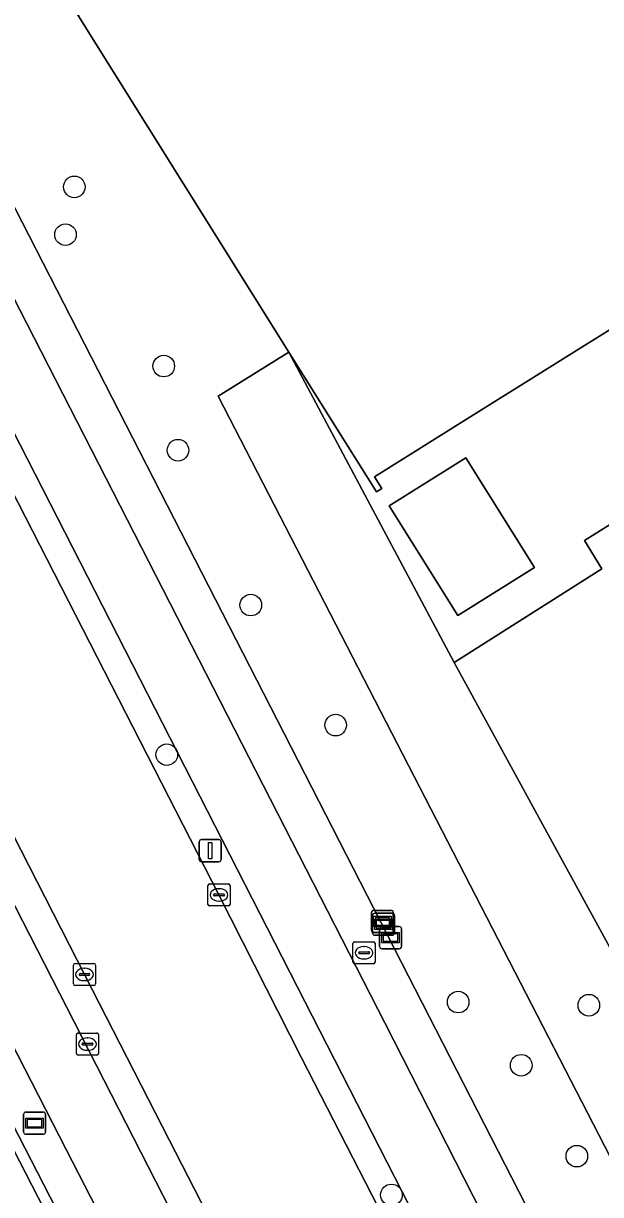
# Model space of a CAD drawing. Extents: x 158835 to 160077, y 386387 to 387778.
# Drawn here: x 159769.8 to 159795.9, y 387420.8 to 387473.7 of the extents above; entities that cross this region are included whole.
import ezdxf

# ---------------------------------------------------------------- set-up
doc = ezdxf.new("R2010")
doc.units = 0
for name, color, linetype in [('IMGEO_Berm_groen', 7, 'Continuous'), ('IMGEO_Boom', 7, 'Continuous'), ('IMGEO_Brandkraan', 7, 'Continuous'), ('IMGEO_Fietspad_open', 7, 'Continuous'), ('IMGEO_Groenvoorziening', 7, 'Continuous'), ('IMGEO_Hek', 7, 'Continuous'), ('IMGEO_Kolk', 7, 'Continuous'), ('IMGEO_Lichtmast', 7, 'Continuous'), ('IMGEO_Oever', 7, 'Continuous'), ('IMGEO_Pand', 7, 'Continuous'), ('IMGEO_Parkeervlak_open', 7, 'Continuous'), ('IMGEO_Rijbaan_lokaal_open', 7, 'Continuous'), ('IMGEO_Rioolput', 7, 'Continuous'), ('IMGEO_Verkeerseiland_open', 7, 'Continuous'), ('IMGEO_Verklikker', 7, 'Continuous'), ('IMGEO_Voetpad_open', 7, 'Continuous'), ('IMGEO_Waterloop', 7, 'Continuous')]:
    doc.layers.add(name, color=color, linetype=linetype)

msp = doc.modelspace()

# ---------------------------------------------------------------- linework, layer by layer
at = {"layer": 'IMGEO_Berm_groen'}
msp.add_lwpolyline([(159794.612, 387378.149), (159790.728, 387385.768), (159771.699, 387422.793), (159759.831, 387445.955), (159758.471, 387448.614), (159756.989, 387447.855), (159792.368, 387378.955)], dxfattribs=at)
at = {"layer": 'IMGEO_Boom'}
for centre in [(159772.075, 387466.349), (159771.676, 387464.186), (159776.117, 387458.241), (159776.763, 387454.433), (159780.052, 387447.426), (159783.892, 387441.994), (159776.254, 387440.657), (159789.431, 387429.463), (159795.339, 387429.318), (159792.283, 387426.602), (159794.796, 387422.489), (159786.412, 387420.734)]:
    msp.add_circle(centre, 0.489, dxfattribs=at)
at = {"layer": 'IMGEO_Brandkraan'}
for p, q in [((159784.675, 387431.268), (159784.675, 387432.12)), ((159784.75, 387432.194), (159785.602, 387432.194)), ((159785.676, 387432.12), (159785.676, 387431.268)), ((159784.934, 387431.688), (159784.934, 387431.7)), ((159785.372, 387431.651), (159784.974, 387431.651)), ((159784.977, 387431.737), (159785.375, 387431.737)), ((159785.163, 387431.974), (159785.188, 387431.974)), ((159785.418, 387431.7), (159785.418, 387431.688)), ((159785.602, 387431.194), (159784.75, 387431.194)), ((159785.186, 387431.414), (159785.161, 387431.414))]:
    msp.add_line(p, q, dxfattribs=at)
for points in [[(159784.675, 387431.268), (159784.675, 387432.12)], [(159784.75, 387432.194), (159785.602, 387432.194)], [(159785.676, 387432.12), (159785.676, 387431.268)], [(159785.602, 387431.194), (159784.75, 387431.194)]]:
    msp.add_lwpolyline(points, dxfattribs=at)
for centre, radius, start, end in [((159784.752, 387432.118), 0.0765, 91.552, 178.448), ((159784.752, 387432.118), 0.0765, 91.552, 178.448), ((159785.6, 387432.118), 0.0765, 1.552, 88.448), ((159785.6, 387432.118), 0.0765, 1.552, 88.448), ((159784.974, 387431.697), 0.0403, 85.8775, 175.7526), ((159784.971, 387431.687), 0.0366, 178.938, 274.7102), ((159785.375, 387431.694), 0.043, 264.8664, 352.4533), ((159785.379, 387431.699), 0.0386, 1.7309, 96.639), ((159784.752, 387431.27), 0.0765, 181.552, 268.448), ((159784.752, 387431.27), 0.0765, 181.552, 268.448), ((159785.6, 387431.27), 0.0765, 271.552, 358.448), ((159785.6, 387431.27), 0.0765, 271.552, 358.448)]:
    msp.add_arc(centre, radius, start, end, dxfattribs=at)
for centre, major_axis, ratio, start_param, end_param in [((159785.162, 387431.694), (-0.387, 0.002), 0.722429, 4.712389, 7.853982), ((159785.187, 387431.694), (-0.39, 0.002), 0.717154, 1.570796, 4.712389)]:
    msp.add_ellipse(centre, major_axis=major_axis, ratio=ratio, start_param=start_param, end_param=end_param, dxfattribs=at)
at = {"layer": 'IMGEO_Fietspad_open'}
for points in [[(159676.852, 387636.169), (159700.435, 387589.956), (159700.615, 387589.604), (159707.367, 387576.373), (159743.294, 387506.144), (159752.677, 387487.848), (159789.263, 387416.249), (159791.699, 387417.537), (159786.107, 387428.516), (159756.655, 387486.106), (159756.567, 387486.281), (159756.428, 387486.608)], [(159725.785, 387512.529), (159750.276, 387464.635), (159757.823, 387449.88), (159758.471, 387448.614), (159759.831, 387445.955), (159771.699, 387422.793), (159790.728, 387385.768), (159794.612, 387378.149), (159795.231, 387376.934), (159797.555, 387372.375), (159797.832, 387371.833), (159811.761, 387344.505)], [(159833.322, 387308.736), (159743.948, 387483.569)]]:
    msp.add_lwpolyline(points, dxfattribs=at)
at = {"layer": 'IMGEO_Groenvoorziening'}
for points in [[(159778.586, 387456.874), (159781.781, 387458.87), (159772.248, 387474.102), (159762.98, 387488.639), (159758.8, 387486.052), (159787.795, 387429.424), (159793.426, 387418.45), (159797.307, 387420.498), (159796.863, 387421.37), (159796.802, 387421.49)], [(159796.802, 387421.49), (159797.276, 387421.883), (159800.375, 387424.452), (159799.667, 387425.752), (159789.246, 387444.83), (159781.781, 387458.87), (159778.586, 387456.874)]]:
    msp.add_lwpolyline(points, close=True, dxfattribs=at)
at = {"layer": 'IMGEO_Hek'}
for points in [[(159781.781, 387458.87), (159778.586, 387456.874)], [(159778.586, 387456.874), (159796.802, 387421.49)]]:
    msp.add_lwpolyline(points, dxfattribs=at)
at = {"layer": 'IMGEO_Kolk'}
for p, q in [((159778.116, 387433.884), (159778.116, 387434.736)), ((159778.191, 387434.81), (159779.043, 387434.81)), ((159779.117, 387434.736), (159779.117, 387433.884)), ((159778.375, 387434.304), (159778.375, 387434.316)), ((159778.813, 387434.267), (159778.415, 387434.267)), ((159778.418, 387434.353), (159778.816, 387434.353)), ((159778.604, 387434.59), (159778.629, 387434.59)), ((159778.859, 387434.316), (159778.859, 387434.304)), ((159779.043, 387433.81), (159778.191, 387433.81)), ((159778.627, 387434.03), (159778.602, 387434.03)), ((159772.034, 387430.285), (159772.034, 387431.137)), ((159772.109, 387431.211), (159772.961, 387431.211)), ((159773.035, 387431.137), (159773.035, 387430.285)), ((159772.293, 387430.705), (159772.293, 387430.717)), ((159772.731, 387430.668), (159772.333, 387430.668)), ((159772.336, 387430.754), (159772.734, 387430.754)), ((159772.522, 387430.991), (159772.547, 387430.991)), ((159772.777, 387430.717), (159772.777, 387430.705)), ((159772.961, 387430.211), (159772.109, 387430.211)), ((159772.545, 387430.431), (159772.52, 387430.431))]:
    msp.add_line(p, q, dxfattribs=at)
for points in [[(159778.116, 387433.884), (159778.116, 387434.736)], [(159778.191, 387434.81), (159779.043, 387434.81)], [(159779.117, 387434.736), (159779.117, 387433.884)], [(159779.043, 387433.81), (159778.191, 387433.81)], [(159772.034, 387430.285), (159772.034, 387431.137)], [(159772.109, 387431.211), (159772.961, 387431.211)], [(159773.035, 387431.137), (159773.035, 387430.285)], [(159772.961, 387430.211), (159772.109, 387430.211)]]:
    msp.add_lwpolyline(points, dxfattribs=at)
for centre, radius, start, end in [((159778.193, 387434.734), 0.0765, 91.552, 178.448), ((159778.193, 387434.734), 0.0765, 91.552, 178.448), ((159779.041, 387434.734), 0.0765, 1.552, 88.448), ((159779.041, 387434.734), 0.0765, 1.552, 88.448), ((159778.415, 387434.313), 0.0403, 85.8775, 175.7526), ((159778.412, 387434.303), 0.0366, 178.938, 274.7102), ((159778.816, 387434.31), 0.043, 264.8664, 352.4533), ((159778.82, 387434.315), 0.0386, 1.7309, 96.639), ((159778.193, 387433.886), 0.0765, 181.552, 268.448), ((159778.193, 387433.886), 0.0765, 181.552, 268.448), ((159779.041, 387433.886), 0.0765, 271.552, 358.448), ((159779.041, 387433.886), 0.0765, 271.552, 358.448), ((159772.111, 387431.135), 0.0765, 91.552, 178.448), ((159772.111, 387431.135), 0.0765, 91.552, 178.448), ((159772.959, 387431.135), 0.0765, 1.552, 88.448), ((159772.959, 387431.135), 0.0765, 1.552, 88.448), ((159772.333, 387430.714), 0.0403, 85.8775, 175.7526), ((159772.33, 387430.704), 0.0366, 178.938, 274.7102), ((159772.734, 387430.711), 0.043, 264.8664, 352.4533), ((159772.738, 387430.716), 0.0386, 1.7309, 96.639), ((159772.111, 387430.287), 0.0765, 181.552, 268.448), ((159772.111, 387430.287), 0.0765, 181.552, 268.448), ((159772.959, 387430.287), 0.0765, 271.552, 358.448), ((159772.959, 387430.287), 0.0765, 271.552, 358.448)]:
    msp.add_arc(centre, radius, start, end, dxfattribs=at)
for centre, major_axis, ratio, start_param, end_param in [((159778.603, 387434.31), (-0.387, 0.002), 0.722429, 4.712389, 7.853982), ((159778.628, 387434.31), (-0.39, 0.002), 0.717154, 1.570796, 4.712389), ((159772.521, 387430.711), (-0.387, 0.002), 0.722429, 4.712389, 7.853982), ((159772.546, 387430.711), (-0.39, 0.002), 0.717154, 1.570796, 4.712389)]:
    msp.add_ellipse(centre, major_axis=major_axis, ratio=ratio, start_param=start_param, end_param=end_param, dxfattribs=at)
at = {"layer": 'IMGEO_Lichtmast'}
for p, q in [((159777.723, 387435.911), (159777.723, 387436.711)), ((159777.723, 387436.711), (159777.723, 387435.911)), ((159777.823, 387436.811), (159778.613, 387436.811)), ((159778.613, 387436.811), (159777.823, 387436.811)), ((159778.713, 387436.711), (159778.713, 387435.911)), ((159778.713, 387435.911), (159778.713, 387436.711)), ((159778.613, 387435.811), (159777.823, 387435.811)), ((159777.823, 387435.811), (159778.613, 387435.811))]:
    msp.add_line(p, q, dxfattribs=at)
msp.add_lwpolyline([(159778.143, 387436.686), (159778.293, 387436.686), (159778.293, 387435.936), (159778.143, 387435.936), (159778.143, 387436.686)], dxfattribs=at)
for centre, start, end in [((159777.823, 387436.711), 90, 180), ((159777.823, 387436.711), 90, 180), ((159778.613, 387436.711), 0, 90), ((159778.613, 387436.711), 360, 90), ((159777.823, 387435.911), 180, 270), ((159777.823, 387435.911), 180, 270), ((159778.613, 387435.911), 270, 0), ((159778.613, 387435.911), 270, 0)]:
    msp.add_arc(centre, 0.1, start, end, dxfattribs=at)
at = {"layer": 'IMGEO_Oever'}
for points in [[(159756.989, 387447.855), (159756.558, 387447.633), (159791.944, 387378.719), (159791.991, 387378.641)], [(159792.368, 387378.955), (159756.989, 387447.855)]]:
    msp.add_lwpolyline(points, dxfattribs=at)
at = {"layer": 'IMGEO_Pand'}
for points in [[(159808.4, 387475.417), (159805.735, 387479.6), (159801.376, 387486.439), (159800.022, 387488.564), (159804.296, 387491.246), (159802.986, 387493.34), (159802.4, 387492.973), (159802.106, 387492.789), (159772.248, 387474.102), (159781.781, 387458.87), (159785.738, 387452.548), (159785.976, 387452.697), (159785.647, 387453.223), (159789.886, 387455.876), (159811.791, 387469.584), (159812.119, 387469.058), (159812.241, 387469.134), (159812.356, 387469.206)], [(159786.315, 387451.914), (159789.419, 387446.954), (159792.887, 387449.124), (159789.782, 387454.084)]]:
    msp.add_lwpolyline(points, close=True, dxfattribs=at)
at = {"layer": 'IMGEO_Parkeervlak_open'}
msp.add_lwpolyline([(159806.259, 387427.228), (159809.499, 387427.813), (159827.853, 387439.248), (159827.891, 387440.838), (159826.682, 387442.757), (159814.405, 387462.42), (159795.139, 387450.349), (159795.932, 387449.062), (159789.246, 387444.83), (159799.667, 387425.752), (159800.375, 387424.452), (159800.759, 387423.799)], close=True, dxfattribs=at)
at = {"layer": 'IMGEO_Rijbaan_lokaal_open'}
for points in [[(159788.13, 387415.65), (159782.349, 387426.938), (159778.612, 387434.317), (159769.226, 387452.664), (159759.873, 387471.011), (159752.851, 387484.542)], [(159746.825, 387480.834), (159753.839, 387467.306), (159762.733, 387449.881), (159772.565, 387430.656), (159776.366, 387423.23), (159781.525, 387413.188), (159790.867, 387394.858), (159798.879, 387379.221), (159801.773, 387373.56), (159802.035, 387373.044), (159809.154, 387358.698)]]:
    msp.add_lwpolyline(points, dxfattribs=at)
at = {"layer": 'IMGEO_Rioolput'}
for p, q in [((159772.17, 387427.136), (159772.17, 387427.988)), ((159772.245, 387428.062), (159773.097, 387428.062)), ((159772.658, 387427.842), (159772.683, 387427.842)), ((159773.171, 387427.988), (159773.171, 387427.136)), ((159772.429, 387427.556), (159772.429, 387427.568)), ((159772.867, 387427.519), (159772.469, 387427.519)), ((159772.472, 387427.605), (159772.87, 387427.605)), ((159772.913, 387427.568), (159772.913, 387427.556)), ((159773.097, 387427.062), (159772.245, 387427.062)), ((159772.681, 387427.282), (159772.656, 387427.282))]:
    msp.add_line(p, q, dxfattribs=at)
for points in [[(159772.17, 387427.136), (159772.17, 387427.988)], [(159772.245, 387428.062), (159773.097, 387428.062)], [(159773.171, 387427.988), (159773.171, 387427.136)], [(159773.097, 387427.062), (159772.245, 387427.062)]]:
    msp.add_lwpolyline(points, dxfattribs=at)
for centre, radius, start, end in [((159772.247, 387427.986), 0.0765, 91.552, 178.448), ((159772.247, 387427.986), 0.0765, 91.552, 178.448), ((159773.095, 387427.986), 0.0765, 1.552, 88.448), ((159773.095, 387427.986), 0.0765, 1.552, 88.448), ((159772.469, 387427.565), 0.0403, 85.8775, 175.7526), ((159772.466, 387427.555), 0.0366, 178.938, 274.7102), ((159772.87, 387427.562), 0.043, 264.8664, 352.4533), ((159772.874, 387427.567), 0.0386, 1.7309, 96.639), ((159772.247, 387427.138), 0.0765, 181.552, 268.448), ((159772.247, 387427.138), 0.0765, 181.552, 268.448), ((159773.095, 387427.138), 0.0765, 271.552, 358.448), ((159773.095, 387427.138), 0.0765, 271.552, 358.448)]:
    msp.add_arc(centre, radius, start, end, dxfattribs=at)
for centre, major_axis, ratio, start_param, end_param in [((159772.657, 387427.562), (-0.387, 0.002), 0.722429, 4.712389, 7.853982), ((159772.682, 387427.562), (-0.39, 0.002), 0.717154, 1.570796, 4.712389)]:
    msp.add_ellipse(centre, major_axis=major_axis, ratio=ratio, start_param=start_param, end_param=end_param, dxfattribs=at)
at = {"layer": 'IMGEO_Verkeerseiland_open'}
for points in [[(159776.366, 387423.23), (159772.565, 387430.656), (159762.733, 387449.881), (159753.839, 387467.306), (159746.825, 387480.834), (159745.658, 387483.102), (159745.117, 387484.159), (159735.388, 387503.165), (159734.1, 387505.724), (159722.909, 387527.68), (159721.707, 387527.076), (159743.948, 387483.569), (159833.322, 387308.736), (159834.401, 387309.349), (159833.48, 387311.098), (159823.539, 387330.612), (159809.154, 387358.698), (159802.035, 387373.044), (159801.773, 387373.56), (159800.865, 387373.096), (159797.971, 387378.757), (159798.879, 387379.221), (159790.867, 387394.858), (159781.525, 387413.188)], [(159751.948, 387486.289), (159752.851, 387484.542), (159759.873, 387471.011), (159769.226, 387452.664), (159778.612, 387434.317), (159782.349, 387426.938), (159788.13, 387415.65), (159789.263, 387416.249), (159752.677, 387487.848), (159751.487, 387487.19)]]:
    msp.add_lwpolyline(points, close=True, dxfattribs=at)
at = {"layer": 'IMGEO_Verklikker'}
for p, q in [((159785.508, 387432.713), (159785.508, 387433.513)), ((159785.508, 387433.513), (159785.508, 387432.713)), ((159785.564, 387432.583), (159785.564, 387433.383)), ((159785.564, 387433.383), (159785.564, 387432.583)), ((159785.608, 387433.613), (159786.398, 387433.613)), ((159786.398, 387433.613), (159785.608, 387433.613)), ((159785.664, 387433.483), (159786.454, 387433.483)), ((159786.454, 387433.483), (159785.664, 387433.483)), ((159786.498, 387433.513), (159786.498, 387432.713)), ((159786.498, 387432.713), (159786.498, 387433.513)), ((159786.554, 387433.383), (159786.554, 387432.583)), ((159786.554, 387432.583), (159786.554, 387433.383)), ((159786.398, 387432.613), (159785.608, 387432.613)), ((159785.608, 387432.613), (159786.398, 387432.613)), ((159785.88, 387431.978), (159785.88, 387432.778)), ((159785.88, 387432.778), (159785.88, 387431.978)), ((159785.98, 387432.878), (159786.77, 387432.878)), ((159786.77, 387432.878), (159785.98, 387432.878)), ((159786.87, 387432.778), (159786.87, 387431.978)), ((159786.87, 387431.978), (159786.87, 387432.778)), ((159786.454, 387432.483), (159785.664, 387432.483)), ((159785.664, 387432.483), (159786.454, 387432.483)), ((159786.77, 387431.878), (159785.98, 387431.878)), ((159785.98, 387431.878), (159786.77, 387431.878)), ((159769.783, 387423.581), (159769.783, 387424.381)), ((159769.783, 387424.381), (159769.783, 387423.581)), ((159769.883, 387424.481), (159770.673, 387424.481)), ((159770.673, 387424.481), (159769.883, 387424.481)), ((159770.773, 387424.381), (159770.773, 387423.581)), ((159770.773, 387423.581), (159770.773, 387424.381)), ((159770.673, 387423.481), (159769.883, 387423.481)), ((159769.883, 387423.481), (159770.673, 387423.481))]:
    msp.add_line(p, q, dxfattribs=at)
for points in [[(159785.609, 387433.345), (159786.397, 387433.345), (159786.397, 387432.881), (159785.609, 387432.881), (159785.609, 387433.345)], [(159785.665, 387433.215), (159786.453, 387433.215), (159786.453, 387432.751), (159785.665, 387432.751), (159785.665, 387433.215)], [(159785.674, 387433.28), (159785.674, 387432.946), (159786.332, 387432.946), (159786.332, 387433.28), (159785.674, 387433.28)], [(159785.73, 387433.15), (159785.73, 387432.816), (159786.388, 387432.816), (159786.388, 387433.15), (159785.73, 387433.15)], [(159785.981, 387432.61), (159786.769, 387432.61), (159786.769, 387432.146), (159785.981, 387432.146), (159785.981, 387432.61)], [(159786.046, 387432.545), (159786.046, 387432.211), (159786.704, 387432.211), (159786.704, 387432.545), (159786.046, 387432.545)], [(159769.884, 387424.213), (159770.672, 387424.213), (159770.672, 387423.749), (159769.884, 387423.749), (159769.884, 387424.213)], [(159769.949, 387424.148), (159769.949, 387423.814), (159770.607, 387423.814), (159770.607, 387424.148), (159769.949, 387424.148)]]:
    msp.add_lwpolyline(points, dxfattribs=at)
for centre, start, end in [((159785.608, 387433.513), 90, 180), ((159785.608, 387433.513), 90, 180), ((159785.664, 387433.383), 90, 180), ((159785.664, 387433.383), 90, 180), ((159786.398, 387433.513), 0, 90), ((159786.398, 387433.513), 360, 90), ((159786.454, 387433.383), 0, 90), ((159786.454, 387433.383), 360, 90), ((159785.608, 387432.713), 180, 270), ((159785.608, 387432.713), 180, 270), ((159785.98, 387432.778), 90, 180), ((159785.98, 387432.778), 90, 180), ((159786.398, 387432.713), 270, 0), ((159786.398, 387432.713), 270, 0), ((159786.77, 387432.778), 0, 90), ((159786.77, 387432.778), 360, 90), ((159785.664, 387432.583), 180, 270), ((159785.664, 387432.583), 180, 270), ((159786.454, 387432.583), 270, 0), ((159786.454, 387432.583), 270, 0), ((159785.98, 387431.978), 180, 270), ((159785.98, 387431.978), 180, 270), ((159786.77, 387431.978), 270, 0), ((159786.77, 387431.978), 270, 0), ((159769.883, 387424.381), 90, 180), ((159769.883, 387424.381), 90, 180), ((159770.673, 387424.381), 0, 90), ((159770.673, 387424.381), 360, 90), ((159769.883, 387423.581), 180, 270), ((159769.883, 387423.581), 180, 270), ((159770.673, 387423.581), 270, 0), ((159770.673, 387423.581), 270, 0)]:
    msp.add_arc(centre, 0.1, start, end, dxfattribs=at)
at = {"layer": 'IMGEO_Voetpad_open'}
for points in [[(159758.8, 387486.052), (159756.746, 387490.031), (159756.577, 387489.718), (159756.437, 387489.392), (159756.326, 387489.054), (159756.247, 387488.708), (159756.198, 387488.356), (159756.181, 387488.001), (159756.196, 387487.646), (159756.242, 387487.293), (159756.428, 387486.608), (159756.567, 387486.281), (159756.655, 387486.106), (159786.107, 387428.516), (159791.699, 387417.537), (159793.426, 387418.45), (159787.795, 387429.424)], [(159814.405, 387462.42), (159826.682, 387442.757), (159827.891, 387440.838), (159827.929, 387442.444), (159827.968, 387444.061), (159812.241, 387469.134), (159812.119, 387469.058), (159811.791, 387469.584), (159789.886, 387455.876), (159785.647, 387453.223), (159785.976, 387452.697), (159785.738, 387452.548), (159781.781, 387458.87), (159789.246, 387444.83), (159795.932, 387449.062), (159795.139, 387450.349)], [(159786.315, 387451.914), (159789.782, 387454.084), (159792.887, 387449.124), (159789.419, 387446.954)]]:
    msp.add_lwpolyline(points, close=True, dxfattribs=at)
at = {"layer": 'IMGEO_Waterloop'}
msp.add_lwpolyline([(159791.991, 387378.641), (159791.944, 387378.719), (159756.558, 387447.633)], dxfattribs=at)

doc.saveas('drawing.dxf')
